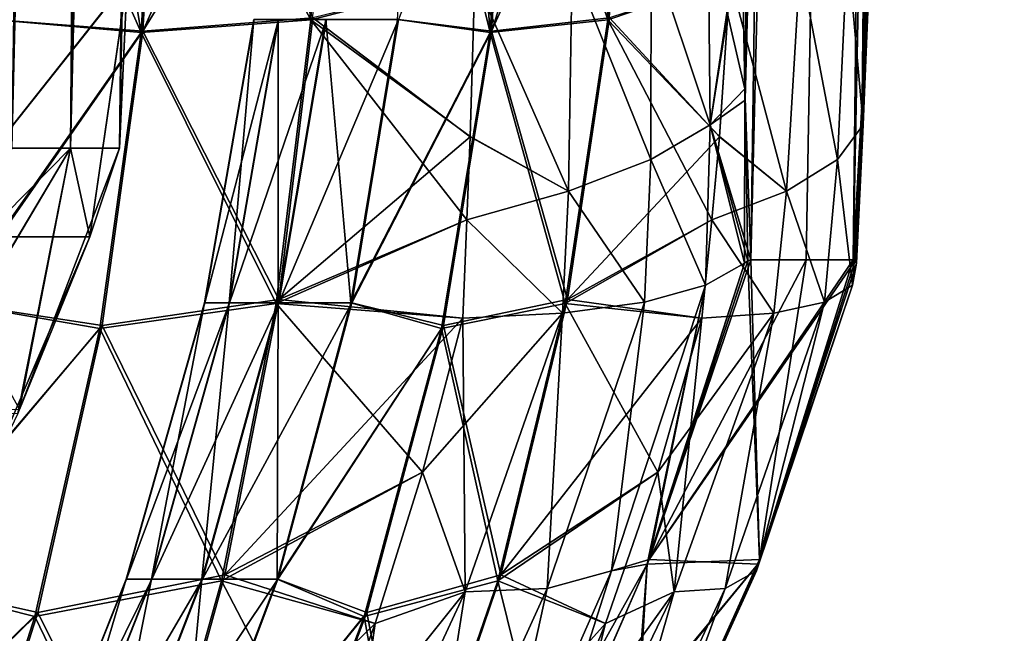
# Model space of a CAD drawing. Header units: millimetres. Extents: x -39.5 to 39.5, y -2 to 94.9.
# Tile 369 of 656: x 36.2 to 38.2, y 1.7 to 2.9. Entities that reach past the tile are written whole.
import ezdxf

# ---------------------------------------------------------------- set-up
doc = ezdxf.new("R2010")
doc.units = ezdxf.units.MM
doc.header["$LTSCALE"] = 65.185185
for name, color, linetype in [('193', 7, 'CONTINUOUS'), ('195', 7, 'CONTINUOUS'), ('231', 7, 'CONTINUOUS'), ('264', 7, 'CONTINUOUS'), ('265', 7, 'CONTINUOUS'), ('266', 7, 'CONTINUOUS'), ('367', 7, 'CONTINUOUS'), ('369', 7, 'CONTINUOUS'), ('370', 7, 'CONTINUOUS'), ('371', 7, 'CONTINUOUS'), ('373', 7, 'CONTINUOUS'), ('375', 7, 'CONTINUOUS'), ('376', 7, 'CONTINUOUS'), ('377', 7, 'CONTINUOUS'), ('398', 7, 'CONTINUOUS'), ('400', 7, 'CONTINUOUS'), ('447', 7, 'CONTINUOUS'), ('449', 7, 'CONTINUOUS')]:
    doc.layers.add(name, color=color, linetype=linetype)

msp = doc.modelspace()

# ---------------------------------------------------------------- linework, layer by layer
at = {"layer": '193', "linetype": 'Continuous'}
for points in [[(37.6438, 2.7844, -5.875), (37.6382, 3.1162, -5.9479), (38.0369, 18, -5.0076), (37.6438, 2.7844, -5.875)], [(37.6444, 2.7623, -5.8687), (37.6438, 2.7844, -5.875), (38.0369, 18, -5.0076), (37.6444, 2.7623, -5.8687)], [(37.6563, 2.4394, -5.7546), (37.6444, 2.7623, -5.8687), (38.0369, 18, -5.0076), (37.6563, 2.4394, -5.7546)], [(37.7676, 2.4394, -4.9723), (37.6563, 2.4394, -5.7546), (38.0369, 18, -5.0076), (37.7676, 2.4394, -4.9723)], [(37.8626, 2.4394, -4.1877), (37.7676, 2.4394, -4.9723), (38.0369, 18, -5.0076), (37.8626, 2.4394, -4.1877)], [(37.8806, 2.7614, -4.0746), (37.8626, 2.4394, -4.1877), (38.1672, 18, -3.8915), (37.8806, 2.7614, -4.0746)], [(38.1672, 18, -3.8915), (37.8626, 2.4394, -4.1877), (38.0369, 18, -5.0076), (38.1672, 18, -3.8915)], [(37.8817, 2.7843, -4.0682), (37.8806, 2.7614, -4.0746), (38.1672, 18, -3.8915), (37.8817, 2.7843, -4.0682)], [(37.8951, 3.1153, -3.9965), (37.8817, 2.7843, -4.0682), (38.1672, 18, -3.8915), (37.8951, 3.1153, -3.9965)]]:
    msp.add_3dface(points, dxfattribs=at)
at = {"layer": '195', "linetype": 'Continuous'}
for points in [[(37.6382, 3.1153, 5.9476), (37.6438, 2.7843, 5.8749), (37.8739, 18, 6.1195), (37.6382, 3.1153, 5.9476)], [(37.6438, 2.7843, 5.8749), (37.6444, 2.7614, 5.8685), (37.8739, 18, 6.1195), (37.6438, 2.7843, 5.8749)], [(37.6444, 2.7614, 5.8685), (37.6563, 2.4394, 5.7546), (37.8739, 18, 6.1195), (37.6444, 2.7614, 5.8685)], [(37.6563, 2.4394, 5.7546), (37.7676, 2.4394, 4.972), (38.0369, 18, 5.0076), (37.6563, 2.4394, 5.7546)], [(37.8739, 18, 6.1195), (37.6563, 2.4394, 5.7546), (38.0369, 18, 5.0076), (37.8739, 18, 6.1195)], [(37.7676, 2.4394, 4.972), (37.8626, 2.4394, 4.1877), (38.0369, 18, 5.0076), (37.7676, 2.4394, 4.972)], [(37.8626, 2.4394, 4.1877), (37.8806, 2.7623, 4.0744), (38.0369, 18, 5.0076), (37.8626, 2.4394, 4.1877)], [(37.8806, 2.7623, 4.0744), (37.8817, 2.7844, 4.0681), (38.0369, 18, 5.0076), (37.8806, 2.7623, 4.0744)], [(37.8817, 2.7844, 4.0681), (37.8952, 3.1162, 3.9963), (38.0369, 18, 5.0076), (37.8817, 2.7844, 4.0681)]]:
    msp.add_3dface(points, dxfattribs=at)
at = {"layer": '231', "linetype": 'Continuous'}
for points in [[(37.4473, 1.8262, 5.7907), (37.6737, 1.8356, 4.0988), (37.65, 2.4377, 5.7925), (37.4473, 1.8262, 5.7907)], [(37.6431, 2.4328, 5.8288), (37.4473, 1.8262, 5.7907), (37.65, 2.4377, 5.7925), (37.6431, 2.4328, 5.8288)], [(37.6563, 2.4394, -5.7546), (37.7676, 2.4394, -4.9723), (37.4509, 1.8356, -5.7915), (37.6563, 2.4394, -5.7546)], [(37.65, 2.4377, -5.7925), (37.6563, 2.4394, -5.7546), (37.4509, 1.8356, -5.7915), (37.65, 2.4377, -5.7925)], [(37.7676, 2.4394, -4.9723), (37.8626, 2.4394, -4.1877), (37.4509, 1.8356, -5.7915), (37.7676, 2.4394, -4.9723)], [(37.8626, 2.4394, -4.1877), (37.8664, 2.4377, -4.1494), (37.4509, 1.8356, -5.7915), (37.8626, 2.4394, -4.1877)], [(37.4509, 1.8356, -5.7915), (37.8664, 2.4377, -4.1494), (37.6701, 1.8262, -4.0987), (37.4509, 1.8356, -5.7915)], [(37.6431, 2.4328, -5.8288), (37.65, 2.4377, -5.7925), (37.4509, 1.8356, -5.7915), (37.6431, 2.4328, -5.8288)], [(37.6737, 1.8356, 4.0988), (37.6563, 2.4394, 5.7546), (37.65, 2.4377, 5.7925), (37.6737, 1.8356, 4.0988)], [(37.7676, 2.4394, 4.972), (37.6563, 2.4394, 5.7546), (37.6737, 1.8356, 4.0988), (37.7676, 2.4394, 4.972)], [(37.8664, 2.4377, -4.1494), (37.869, 2.4328, -4.1125), (37.6701, 1.8262, -4.0987), (37.8664, 2.4377, -4.1494)], [(37.8626, 2.4394, 4.1877), (37.7676, 2.4394, 4.972), (37.6737, 1.8356, 4.0988), (37.8626, 2.4394, 4.1877)], [(37.8626, 2.4394, 4.1877), (37.6737, 1.8356, 4.0988), (37.8664, 2.4377, 4.1494), (37.8626, 2.4394, 4.1877)], [(37.6737, 1.8356, 4.0988), (37.869, 2.4328, 4.1125), (37.8664, 2.4377, 4.1494), (37.6737, 1.8356, 4.0988)], [(37.4509, 1.8356, -5.7915), (37.6701, 1.8262, -4.0987), (37.1989, 1.2582, -5.7253), (37.4509, 1.8356, -5.7915)], [(37.6737, 1.8356, 4.0988), (37.4473, 1.8262, 5.7907), (37.4132, 1.2582, 4.0976), (37.6737, 1.8356, 4.0988)], [(37.1989, 1.2582, -5.7253), (37.6701, 1.8262, -4.0987), (37.1886, 1.2377, -5.7223), (37.1989, 1.2582, -5.7253)], [(37.1886, 1.2377, -5.7223), (37.6701, 1.8262, -4.0987), (37.4025, 1.2377, -4.0978), (37.1886, 1.2377, -5.7223)], [(37.4025, 1.2377, 4.0978), (37.4473, 1.8262, 5.7907), (37.1886, 1.2377, 5.7223), (37.4025, 1.2377, 4.0978)], [(37.1886, 1.2377, 5.7223), (37.4473, 1.8262, 5.7907), (37.1989, 1.2582, 5.7253), (37.1886, 1.2377, 5.7223)], [(37.4025, 1.2377, -4.0978), (37.6701, 1.8262, -4.0987), (37.4132, 1.2583, -4.0976), (37.4025, 1.2377, -4.0978)], [(37.4132, 1.2582, 4.0976), (37.4473, 1.8262, 5.7907), (37.4025, 1.2377, 4.0978), (37.4132, 1.2582, 4.0976)]]:
    msp.add_3dface(points, dxfattribs=at)
at = {"layer": '264', "linetype": 'Continuous'}
for points in [[(36.1263, 2.924, -7.9136), (36.1595, 3.5023, -7.936), (36.4264, 2.8977, -7.5163), (36.1263, 2.924, -7.9136)], [(36.1595, 3.5023, -7.936), (36.3258, 3.5023, -7.7091), (36.4264, 2.8977, -7.5163), (36.1595, 3.5023, -7.936)], [(36.3258, 3.5023, -7.7091), (36.46, 3.5023, -7.5438), (36.4264, 2.8977, -7.5163), (36.3258, 3.5023, -7.7091)], [(36.4264, 2.8977, -7.5163), (36.46, 3.5023, -7.5438), (36.7687, 2.923, -7.1546), (36.4264, 2.8977, -7.5163)], [(36.46, 3.5023, -7.5438), (36.6973, 3.5023, -7.2826), (36.7687, 2.923, -7.1546), (36.46, 3.5023, -7.5438)], [(36.6973, 3.5023, -7.2826), (36.797, 3.5023, -7.1831), (36.7687, 2.923, -7.1546), (36.6973, 3.5023, -7.2826)], [(36.797, 3.5023, -7.1831), (37.0998, 3.0074, -6.8728), (36.7687, 2.923, -7.1546), (36.797, 3.5023, -7.1831)], [(37.0998, 3.0074, -6.8728), (37.09, 2.688, -6.8249), (36.7687, 2.923, -7.1546), (37.0998, 3.0074, -6.8728)], [(36.0443, 2.353, -7.8569), (36.1263, 2.924, -7.9136), (36.4264, 2.8977, -7.5163), (36.0443, 2.353, -7.8569)], [(36.4264, 2.8977, -7.5163), (36.7687, 2.923, -7.1546), (36.6991, 2.3511, -7.0829), (36.4264, 2.8977, -7.5163)], [(36.7687, 2.923, -7.1546), (37.0837, 2.5203, -6.7911), (36.6991, 2.3511, -7.0829), (36.7687, 2.923, -7.1546)], [(37.09, 2.688, -6.8249), (37.0837, 2.5203, -6.7911), (36.7687, 2.923, -7.1546), (37.09, 2.688, -6.8249)], [(36.3436, 2.3013, -7.4462), (36.0443, 2.353, -7.8569), (36.4264, 2.8977, -7.5163), (36.3436, 2.3013, -7.4462)], [(36.3436, 2.3013, -7.4462), (36.4264, 2.8977, -7.5163), (36.6991, 2.3511, -7.0829), (36.3436, 2.3013, -7.4462)], [(37.0837, 2.5203, -6.7911), (37.0756, 2.3218, -6.7427), (36.6991, 2.3511, -7.0829), (37.0837, 2.5203, -6.7911)], [(35.9141, 1.7953, -7.7671), (36.0443, 2.353, -7.8569), (36.3436, 2.3013, -7.4462), (35.9141, 1.7953, -7.7671)], [(36.3436, 2.3013, -7.4462), (36.6991, 2.3511, -7.0829), (36.5886, 1.7926, -6.969), (36.3436, 2.3013, -7.4462)], [(36.5886, 1.7926, -6.969), (36.6991, 2.3511, -7.0829), (36.9941, 2.0116, -6.7028), (36.5886, 1.7926, -6.969)], [(36.6991, 2.3511, -7.0829), (37.0756, 2.3218, -6.7427), (36.9941, 2.0116, -6.7028), (36.6991, 2.3511, -7.0829)], [(36.2122, 1.7202, -7.3349), (35.9141, 1.7953, -7.7671), (36.3436, 2.3013, -7.4462), (36.2122, 1.7202, -7.3349)], [(36.2122, 1.7202, -7.3349), (36.3436, 2.3013, -7.4462), (36.5886, 1.7926, -6.969), (36.2122, 1.7202, -7.3349)], [(36.8987, 1.7063, -6.6516), (36.5886, 1.7926, -6.969), (36.9941, 2.0116, -6.7028), (36.8987, 1.7063, -6.6516)], [(35.7373, 1.257, -7.6449), (35.9141, 1.7953, -7.7671), (36.2122, 1.7202, -7.3349), (35.7373, 1.257, -7.6449)], [(36.2122, 1.7202, -7.3349), (36.5886, 1.7926, -6.969), (36.4384, 1.2535, -6.8142), (36.2122, 1.7202, -7.3349)], [(36.4384, 1.2535, -6.8142), (36.5886, 1.7926, -6.969), (36.7894, 1.4069, -6.5897), (36.4384, 1.2535, -6.8142)], [(36.7894, 1.4069, -6.5897), (36.5886, 1.7926, -6.969), (36.8987, 1.7063, -6.6516), (36.7894, 1.4069, -6.5897)], [(36.0335, 1.1611, -7.1836), (35.7373, 1.257, -7.6449), (36.2122, 1.7202, -7.3349), (36.0335, 1.1611, -7.1836)], [(36.0335, 1.1611, -7.1836), (36.2122, 1.7202, -7.3349), (36.4384, 1.2535, -6.8142), (36.0335, 1.1611, -7.1836)]]:
    msp.add_3dface(points, dxfattribs=at)
at = {"layer": '265', "linetype": 'Continuous'}
for points in [[(36.9435, 2.924, 1.7062), (36.9814, 3.5023, 1.6931), (37.1306, 2.8977, 2.1677), (36.9435, 2.924, 1.7062)], [(37.1724, 3.5023, -2.1547), (36.9453, 2.924, -1.7114), (37.1332, 2.9007, -2.1725), (37.1724, 3.5023, -2.1547)], [(36.9814, 3.5023, 1.6931), (37.0833, 3.5023, 1.9554), (37.1306, 2.8977, 2.1677), (36.9814, 3.5023, 1.6931)], [(37.0833, 3.5023, 1.9554), (37.1701, 3.5023, 2.1498), (37.1306, 2.8977, 2.1677), (37.0833, 3.5023, 1.9554)], [(37.1306, 2.8977, 2.1677), (37.1701, 3.5023, 2.1498), (37.3676, 2.923, 2.6056), (37.1306, 2.8977, 2.1677)], [(37.4051, 3.5023, -2.5901), (37.3314, 3.5023, -2.4628), (37.1332, 2.9007, -2.1725), (37.4051, 3.5023, -2.5901)], [(37.3708, 2.9273, -2.61), (37.4051, 3.5023, -2.5901), (37.1332, 2.9007, -2.1725), (37.3708, 2.9273, -2.61)], [(37.3314, 3.5023, -2.4628), (37.1724, 3.5023, -2.1547), (37.1332, 2.9007, -2.1725), (37.3314, 3.5023, -2.4628)], [(37.1701, 3.5023, 2.1498), (37.3317, 3.5023, 2.4635), (37.3676, 2.923, 2.6056), (37.1701, 3.5023, 2.1498)], [(37.3317, 3.5023, 2.4635), (37.4023, 3.5023, 2.5854), (37.3676, 2.923, 2.6056), (37.3317, 3.5023, 2.4635)], [(37.4023, 3.5023, 2.5854), (37.6144, 3.0074, 2.9635), (37.3676, 2.923, 2.6056), (37.4023, 3.5023, 2.5854)], [(37.6144, 3.0074, 2.9635), (37.5926, 2.688, 3.0073), (37.3676, 2.923, 2.6056), (37.6144, 3.0074, 2.9635)], [(37.6144, 3.0074, -2.9635), (37.3708, 2.9273, -2.61), (37.5926, 2.6873, -3.0074), (37.6144, 3.0074, -2.9635)], [(36.555, 2.353, -0.2565), (36.6545, 2.924, -0.2516), (36.5547, 2.353, 0.251), (36.555, 2.353, -0.2565)], [(36.5547, 2.353, 0.251), (36.6545, 2.924, -0.2516), (36.6542, 2.924, 0.2461), (36.5547, 2.353, 0.251)], [(36.5547, 2.353, 0.251), (36.6542, 2.924, 0.2461), (36.6041, 2.353, 0.7561), (36.5547, 2.353, 0.251)], [(36.6049, 2.353, -0.7616), (36.7035, 2.924, -0.7469), (36.555, 2.353, -0.2565), (36.6049, 2.353, -0.7616)], [(36.555, 2.353, -0.2565), (36.7035, 2.924, -0.7469), (36.6545, 2.924, -0.2516), (36.555, 2.353, -0.2565)], [(36.6041, 2.353, 0.7561), (36.6542, 2.924, 0.2461), (36.7027, 2.924, 0.7415), (36.6041, 2.353, 0.7561)], [(36.6041, 2.353, 0.7561), (36.7027, 2.924, 0.7415), (36.7027, 2.353, 1.2539), (36.6041, 2.353, 0.7561)], [(36.7041, 2.353, -1.2593), (36.8007, 2.924, -1.2351), (36.6049, 2.353, -0.7616), (36.7041, 2.353, -1.2593)], [(36.6049, 2.353, -0.7616), (36.8007, 2.924, -1.2351), (36.7035, 2.924, -0.7469), (36.6049, 2.353, -0.7616)], [(36.7027, 2.353, 1.2539), (36.7027, 2.924, 0.7415), (36.7994, 2.924, 1.2298), (36.7027, 2.353, 1.2539)], [(36.7027, 2.353, 1.2539), (36.7994, 2.924, 1.2298), (36.8496, 2.353, 1.7397), (36.7027, 2.353, 1.2539)], [(36.8515, 2.353, -1.745), (36.9453, 2.924, -1.7114), (36.7041, 2.353, -1.2593), (36.8515, 2.353, -1.745)], [(36.7041, 2.353, -1.2593), (36.9453, 2.924, -1.7114), (36.8007, 2.924, -1.2351), (36.7041, 2.353, -1.2593)], [(36.8496, 2.353, 1.7397), (36.7994, 2.924, 1.2298), (36.9435, 2.924, 1.7062), (36.8496, 2.353, 1.7397)], [(36.8496, 2.353, 1.7397), (36.9435, 2.924, 1.7062), (37.1306, 2.8977, 2.1677), (36.8496, 2.353, 1.7397)], [(36.9453, 2.924, -1.7114), (36.8515, 2.353, -1.745), (37.1332, 2.9007, -2.1725), (36.9453, 2.924, -1.7114)], [(37.1306, 2.8977, 2.1677), (37.3676, 2.923, 2.6056), (37.2817, 2.3511, 2.6569), (37.1306, 2.8977, 2.1677)], [(37.2862, 2.3594, -2.6607), (37.3708, 2.9273, -2.61), (37.1332, 2.9007, -2.1725), (37.2862, 2.3594, -2.6607)], [(37.3676, 2.923, 2.6056), (37.5777, 2.5203, 3.0383), (37.2817, 2.3511, 2.6569), (37.3676, 2.923, 2.6056)], [(37.3708, 2.9273, -2.61), (37.2862, 2.3594, -2.6607), (37.5926, 2.6873, -3.0074), (37.3708, 2.9273, -2.61)], [(37.5926, 2.688, 3.0073), (37.5777, 2.5203, 3.0383), (37.3676, 2.923, 2.6056), (37.5926, 2.688, 3.0073)], [(37.1332, 2.9007, -2.1725), (36.8515, 2.353, -1.745), (37.0361, 2.3072, -2.2184), (37.1332, 2.9007, -2.1725)], [(37.2862, 2.3594, -2.6607), (37.1332, 2.9007, -2.1725), (37.0361, 2.3072, -2.2184), (37.2862, 2.3594, -2.6607)], [(37.0325, 2.3013, 2.214), (36.8496, 2.353, 1.7397), (37.1306, 2.8977, 2.1677), (37.0325, 2.3013, 2.214)], [(37.0325, 2.3013, 2.214), (37.1306, 2.8977, 2.1677), (37.2817, 2.3511, 2.6569), (37.0325, 2.3013, 2.214)], [(37.5926, 2.6873, -3.0074), (37.2862, 2.3594, -2.6607), (37.5777, 2.5202, -3.0383), (37.5926, 2.6873, -3.0074)], [(37.5777, 2.5203, 3.0383), (37.5575, 2.3218, 3.0829), (37.2817, 2.3511, 2.6569), (37.5777, 2.5203, 3.0383)], [(37.2862, 2.3594, -2.6607), (37.5575, 2.3218, -3.0829), (37.5777, 2.5202, -3.0383), (37.2862, 2.3594, -2.6607)], [(36.397, 1.7953, -0.2644), (36.555, 2.353, -0.2565), (36.3967, 1.7953, 0.2586), (36.397, 1.7953, -0.2644)], [(36.3967, 1.7953, 0.2586), (36.555, 2.353, -0.2565), (36.5547, 2.353, 0.251), (36.3967, 1.7953, 0.2586)], [(36.3967, 1.7953, 0.2586), (36.5547, 2.353, 0.251), (36.4476, 1.7953, 0.7792), (36.3967, 1.7953, 0.2586)], [(36.4485, 1.7953, -0.7849), (36.6049, 2.353, -0.7616), (36.397, 1.7953, -0.2644), (36.4485, 1.7953, -0.7849)], [(36.397, 1.7953, -0.2644), (36.6049, 2.353, -0.7616), (36.555, 2.353, -0.2565), (36.397, 1.7953, -0.2644)], [(36.4476, 1.7953, 0.7792), (36.5547, 2.353, 0.251), (36.6041, 2.353, 0.7561), (36.4476, 1.7953, 0.7792)], [(36.4476, 1.7953, 0.7792), (36.6041, 2.353, 0.7561), (36.5493, 1.7953, 1.2922), (36.4476, 1.7953, 0.7792)], [(36.5507, 1.7953, -1.2978), (36.7041, 2.353, -1.2593), (36.4485, 1.7953, -0.7849), (36.5507, 1.7953, -1.2978)], [(36.4485, 1.7953, -0.7849), (36.7041, 2.353, -1.2593), (36.6049, 2.353, -0.7616), (36.4485, 1.7953, -0.7849)], [(36.5493, 1.7953, 1.2922), (36.6041, 2.353, 0.7561), (36.7027, 2.353, 1.2539), (36.5493, 1.7953, 1.2922)], [(36.5493, 1.7953, 1.2922), (36.7027, 2.353, 1.2539), (36.7007, 1.7953, 1.7929), (36.5493, 1.7953, 1.2922)], [(36.7026, 1.7953, -1.7983), (36.8515, 2.353, -1.745), (36.5507, 1.7953, -1.2978), (36.7026, 1.7953, -1.7983)], [(36.5507, 1.7953, -1.2978), (36.8515, 2.353, -1.745), (36.7041, 2.353, -1.2593), (36.5507, 1.7953, -1.2978)], [(36.7007, 1.7953, 1.7929), (36.7027, 2.353, 1.2539), (36.8496, 2.353, 1.7397), (36.7007, 1.7953, 1.7929)], [(36.7007, 1.7953, 1.7929), (36.8496, 2.353, 1.7397), (37.0325, 2.3013, 2.214), (36.7007, 1.7953, 1.7929)], [(36.8515, 2.353, -1.745), (36.7026, 1.7953, -1.7983), (37.0361, 2.3072, -2.2184), (36.8515, 2.353, -1.745)], [(37.0325, 2.3013, 2.214), (37.2817, 2.3511, 2.6569), (37.1456, 1.7926, 2.7383), (37.0325, 2.3013, 2.214)], [(37.152, 1.8046, -2.7411), (37.2862, 2.3594, -2.6607), (37.0361, 2.3072, -2.2184), (37.152, 1.8046, -2.7411)], [(37.1456, 1.7926, 2.7383), (37.2817, 2.3511, 2.6569), (37.4684, 2.0116, 3.1003), (37.1456, 1.7926, 2.7383)], [(37.152, 1.8046, -2.7411), (37.5575, 2.3218, -3.0829), (37.2862, 2.3594, -2.6607), (37.152, 1.8046, -2.7411)], [(37.2817, 2.3511, 2.6569), (37.5575, 2.3218, 3.0829), (37.4684, 2.0116, 3.1003), (37.2817, 2.3511, 2.6569)], [(37.0361, 2.3072, -2.2184), (36.7026, 1.7953, -1.7983), (36.8819, 1.7287, -2.2914), (37.0361, 2.3072, -2.2184)], [(37.152, 1.8046, -2.7411), (37.0361, 2.3072, -2.2184), (36.8819, 1.7287, -2.2914), (37.152, 1.8046, -2.7411)], [(37.4684, 2.0116, -3.1003), (37.5575, 2.3218, -3.0829), (37.152, 1.8046, -2.7411), (37.4684, 2.0116, -3.1003)], [(36.8767, 1.7202, 2.2874), (36.7007, 1.7953, 1.7929), (37.0325, 2.3013, 2.214), (36.8767, 1.7202, 2.2874)], [(36.8767, 1.7202, 2.2874), (37.0325, 2.3013, 2.214), (37.1456, 1.7926, 2.7383), (36.8767, 1.7202, 2.2874)], [(37.363, 1.7063, 3.1251), (37.1456, 1.7926, 2.7383), (37.4684, 2.0116, 3.1003), (37.363, 1.7063, 3.1251)], [(37.363, 1.7063, -3.1251), (37.4684, 2.0116, -3.1003), (37.152, 1.8046, -2.7411), (37.363, 1.7063, -3.1251)], [(36.1823, 1.257, -0.275), (36.397, 1.7953, -0.2644), (36.182, 1.257, 0.2691), (36.1823, 1.257, -0.275)], [(36.182, 1.257, 0.2691), (36.397, 1.7953, -0.2644), (36.3967, 1.7953, 0.2586), (36.182, 1.257, 0.2691)], [(36.182, 1.257, 0.2691), (36.3967, 1.7953, 0.2586), (36.235, 1.257, 0.8106), (36.182, 1.257, 0.2691)], [(36.2359, 1.257, -0.8165), (36.4485, 1.7953, -0.7849), (36.1823, 1.257, -0.275), (36.2359, 1.257, -0.8165)], [(36.1823, 1.257, -0.275), (36.4485, 1.7953, -0.7849), (36.397, 1.7953, -0.2644), (36.1823, 1.257, -0.275)], [(36.235, 1.257, 0.8106), (36.3967, 1.7953, 0.2586), (36.4476, 1.7953, 0.7792), (36.235, 1.257, 0.8106)], [(36.235, 1.257, 0.8106), (36.4476, 1.7953, 0.7792), (36.3407, 1.257, 1.3443), (36.235, 1.257, 0.8106)], [(36.3422, 1.257, -1.3501), (36.5507, 1.7953, -1.2978), (36.2359, 1.257, -0.8165), (36.3422, 1.257, -1.3501)], [(36.2359, 1.257, -0.8165), (36.5507, 1.7953, -1.2978), (36.4485, 1.7953, -0.7849), (36.2359, 1.257, -0.8165)], [(36.3407, 1.257, 1.3443), (36.4476, 1.7953, 0.7792), (36.5493, 1.7953, 1.2922), (36.3407, 1.257, 1.3443)], [(36.3407, 1.257, 1.3443), (36.5493, 1.7953, 1.2922), (36.4982, 1.257, 1.8651), (36.3407, 1.257, 1.3443)], [(36.5002, 1.257, -1.8707), (36.7026, 1.7953, -1.7983), (36.3422, 1.257, -1.3501), (36.5002, 1.257, -1.8707)], [(36.3422, 1.257, -1.3501), (36.7026, 1.7953, -1.7983), (36.5507, 1.7953, -1.2978), (36.3422, 1.257, -1.3501)], [(36.4982, 1.257, 1.8651), (36.5493, 1.7953, 1.2922), (36.7007, 1.7953, 1.7929), (36.4982, 1.257, 1.8651)], [(36.4982, 1.257, 1.8651), (36.7007, 1.7953, 1.7929), (36.8767, 1.7202, 2.2874), (36.4982, 1.257, 1.8651)], [(36.7026, 1.7953, -1.7983), (36.5002, 1.257, -1.8707), (36.8819, 1.7287, -2.2914), (36.7026, 1.7953, -1.7983)], [(36.8767, 1.7202, 2.2874), (37.1456, 1.7926, 2.7383), (36.9605, 1.2535, 2.8489), (36.8767, 1.7202, 2.2874)], [(36.9696, 1.2689, -2.8504), (37.152, 1.8046, -2.7411), (36.8819, 1.7287, -2.2914), (36.9696, 1.2689, -2.8504)], [(36.9605, 1.2535, 2.8489), (37.1456, 1.7926, 2.7383), (37.2414, 1.4069, 3.1567), (36.9605, 1.2535, 2.8489)], [(36.9696, 1.2689, -2.8504), (37.363, 1.7063, -3.1251), (37.152, 1.8046, -2.7411), (36.9696, 1.2689, -2.8504)], [(37.2414, 1.4069, 3.1567), (37.1456, 1.7926, 2.7383), (37.363, 1.7063, 3.1251), (37.2414, 1.4069, 3.1567)], [(36.8819, 1.7287, -2.2914), (36.5002, 1.257, -1.8707), (36.6722, 1.1719, -2.3905), (36.8819, 1.7287, -2.2914)], [(36.9696, 1.2689, -2.8504), (36.8819, 1.7287, -2.2914), (36.6722, 1.1719, -2.3905), (36.9696, 1.2689, -2.8504)], [(36.665, 1.1611, 2.3873), (36.4982, 1.257, 1.8651), (36.8767, 1.7202, 2.2874), (36.665, 1.1611, 2.3873)], [(36.665, 1.1611, 2.3873), (36.8767, 1.7202, 2.2874), (36.9605, 1.2535, 2.8489), (36.665, 1.1611, 2.3873)], [(37.2414, 1.4069, -3.1566), (37.363, 1.7063, -3.1251), (36.9696, 1.2689, -2.8504), (37.2414, 1.4069, -3.1566)]]:
    msp.add_3dface(points, dxfattribs=at)
at = {"layer": '266', "linetype": 'Continuous'}
for points in [[(36.4635, 3.5023, 7.5396), (36.1294, 2.924, 7.9091), (36.4302, 2.9007, 7.5123), (36.4635, 3.5023, 7.5396)], [(36.8009, 3.5023, 7.1794), (36.6968, 3.5023, 7.2832), (36.4302, 2.9007, 7.5123), (36.8009, 3.5023, 7.1794)], [(36.773, 2.9273, 7.1512), (36.8009, 3.5023, 7.1794), (36.4302, 2.9007, 7.5123), (36.773, 2.9273, 7.1512)], [(36.6968, 3.5023, 7.2832), (36.4635, 3.5023, 7.5396), (36.4302, 2.9007, 7.5123), (36.6968, 3.5023, 7.2832)], [(37.0998, 3.0074, 6.8728), (36.773, 2.9273, 7.1512), (37.09, 2.6873, 6.8247), (37.0998, 3.0074, 6.8728)], [(36.1294, 2.924, 7.9091), (36.0474, 2.353, 7.8523), (36.4302, 2.9007, 7.5123), (36.1294, 2.924, 7.9091)], [(36.7044, 2.3594, 7.0803), (36.773, 2.9273, 7.1512), (36.4302, 2.9007, 7.5123), (36.7044, 2.3594, 7.0803)], [(36.773, 2.9273, 7.1512), (36.7044, 2.3594, 7.0803), (37.09, 2.6873, 6.8247), (36.773, 2.9273, 7.1512)], [(36.4302, 2.9007, 7.5123), (36.0474, 2.353, 7.8523), (36.3483, 2.3072, 7.4428), (36.4302, 2.9007, 7.5123)], [(36.7044, 2.3594, 7.0803), (36.4302, 2.9007, 7.5123), (36.3483, 2.3072, 7.4428), (36.7044, 2.3594, 7.0803)], [(37.09, 2.6873, 6.8247), (36.7044, 2.3594, 7.0803), (37.0837, 2.5202, 6.791), (37.09, 2.6873, 6.8247)], [(36.7044, 2.3594, 7.0803), (37.0756, 2.3218, 6.7427), (37.0837, 2.5202, 6.791), (36.7044, 2.3594, 7.0803)], [(36.0474, 2.353, 7.8523), (35.9174, 1.7953, 7.7623), (36.3483, 2.3072, 7.4428), (36.0474, 2.353, 7.8523)], [(36.5956, 1.8046, 6.9679), (36.7044, 2.3594, 7.0803), (36.3483, 2.3072, 7.4428), (36.5956, 1.8046, 6.9679)], [(36.5956, 1.8046, 6.9679), (37.0756, 2.3218, 6.7427), (36.7044, 2.3594, 7.0803), (36.5956, 1.8046, 6.9679)], [(36.3483, 2.3072, 7.4428), (35.9174, 1.7953, 7.7623), (36.2182, 1.7287, 7.3324), (36.3483, 2.3072, 7.4428)], [(36.5956, 1.8046, 6.9679), (36.3483, 2.3072, 7.4428), (36.2182, 1.7287, 7.3324), (36.5956, 1.8046, 6.9679)], [(36.9941, 2.0116, 6.7028), (37.0756, 2.3218, 6.7427), (36.5956, 1.8046, 6.9679), (36.9941, 2.0116, 6.7028)], [(36.8988, 1.7063, 6.6516), (36.9941, 2.0116, 6.7028), (36.5956, 1.8046, 6.9679), (36.8988, 1.7063, 6.6516)], [(35.9174, 1.7953, 7.7623), (35.7407, 1.257, 7.64), (36.2182, 1.7287, 7.3324), (35.9174, 1.7953, 7.7623)], [(36.4477, 1.2689, 6.8151), (36.5956, 1.8046, 6.9679), (36.2182, 1.7287, 7.3324), (36.4477, 1.2689, 6.8151)], [(36.4477, 1.2689, 6.8151), (36.8988, 1.7063, 6.6516), (36.5956, 1.8046, 6.9679), (36.4477, 1.2689, 6.8151)], [(36.2182, 1.7287, 7.3324), (35.7407, 1.257, 7.64), (36.0414, 1.1719, 7.1824), (36.2182, 1.7287, 7.3324)], [(36.4477, 1.2689, 6.8151), (36.2182, 1.7287, 7.3324), (36.0414, 1.1719, 7.1824), (36.4477, 1.2689, 6.8151)], [(36.7895, 1.4069, 6.5897), (36.8988, 1.7063, 6.6516), (36.4477, 1.2689, 6.8151), (36.7895, 1.4069, 6.5897)]]:
    msp.add_3dface(points, dxfattribs=at)
at = {"layer": '367', "linetype": 'Continuous'}
for points in [[(37.8513, 3.0685, -3.4521), (37.8829, 2.7117, -3.7947), (37.8987, 3.1038, -3.7205), (37.8513, 3.0685, -3.4521)], [(37.8817, 2.7843, -4.0682), (37.8951, 3.1153, -3.9965), (37.8987, 3.1038, -3.7205), (37.8817, 2.7843, -4.0682)], [(37.8829, 2.7117, -3.7947), (37.8817, 2.7843, -4.0682), (37.8987, 3.1038, -3.7205), (37.8829, 2.7117, -3.7947)], [(37.7553, 3.0366, -3.1966), (37.8311, 2.6418, -3.5255), (37.8513, 3.0685, -3.4521), (37.7553, 3.0366, -3.1966)], [(37.8311, 2.6418, -3.5255), (37.8829, 2.7117, -3.7947), (37.8513, 3.0685, -3.4521), (37.8311, 2.6418, -3.5255)], [(37.6144, 3.0074, -2.9635), (37.728, 2.578, -3.2699), (37.7553, 3.0366, -3.1966), (37.6144, 3.0074, -2.9635)], [(37.728, 2.578, -3.2699), (37.8311, 2.6418, -3.5255), (37.7553, 3.0366, -3.1966), (37.728, 2.578, -3.2699)], [(37.6144, 3.0074, -2.9635), (37.5926, 2.6873, -3.0074), (37.728, 2.578, -3.2699), (37.6144, 3.0074, -2.9635)], [(37.8806, 2.7614, -4.0746), (37.8817, 2.7843, -4.0682), (37.8829, 2.7117, -3.7947), (37.8806, 2.7614, -4.0746)], [(37.8626, 2.4394, -4.1877), (37.8806, 2.7614, -4.0746), (37.8829, 2.7117, -3.7947), (37.8626, 2.4394, -4.1877)], [(37.8829, 2.7117, -3.7947), (37.8311, 2.6418, -3.5255), (37.8608, 2.388, -3.8415), (37.8829, 2.7117, -3.7947)], [(37.869, 2.4328, -4.1125), (37.8829, 2.7117, -3.7947), (37.8608, 2.388, -3.8415), (37.869, 2.4328, -4.1125)], [(37.8664, 2.4377, -4.1494), (37.8626, 2.4394, -4.1877), (37.8829, 2.7117, -3.7947), (37.8664, 2.4377, -4.1494)], [(37.869, 2.4328, -4.1125), (37.8664, 2.4377, -4.1494), (37.8829, 2.7117, -3.7947), (37.869, 2.4328, -4.1125)], [(37.5926, 2.6873, -3.0074), (37.5777, 2.5202, -3.0383), (37.728, 2.578, -3.2699), (37.5926, 2.6873, -3.0074)], [(37.8311, 2.6418, -3.5255), (37.728, 2.578, -3.2699), (37.8048, 2.3541, -3.5734), (37.8311, 2.6418, -3.5255)], [(37.8608, 2.388, -3.8415), (37.8311, 2.6418, -3.5255), (37.8048, 2.3541, -3.5734), (37.8608, 2.388, -3.8415)], [(37.728, 2.578, -3.2699), (37.5777, 2.5202, -3.0383), (37.7025, 2.3319, -3.3177), (37.728, 2.578, -3.2699)], [(37.8048, 2.3541, -3.5734), (37.728, 2.578, -3.2699), (37.7025, 2.3319, -3.3177), (37.8048, 2.3541, -3.5734)], [(37.5777, 2.5202, -3.0383), (37.5575, 2.3218, -3.0829), (37.7025, 2.3319, -3.3177), (37.5777, 2.5202, -3.0383)]]:
    msp.add_3dface(points, dxfattribs=at)
at = {"layer": '369', "linetype": 'Continuous'}
for points in [[(37.6381, 3.1404, -5.9515), (37.5742, 2.7117, -6.1395), (37.5703, 3.1038, -6.2152), (37.6381, 3.1404, -5.9515)], [(37.6381, 3.1404, -5.9515), (37.6382, 3.1162, -5.9479), (37.5742, 2.7117, -6.1395), (37.6381, 3.1404, -5.9515)], [(37.5703, 3.1038, -6.2152), (37.5742, 2.7117, -6.1395), (37.455, 3.0685, -6.4621), (37.5703, 3.1038, -6.2152)], [(37.6382, 3.1162, -5.9479), (37.6438, 2.7844, -5.875), (37.5742, 2.7117, -6.1395), (37.6382, 3.1162, -5.9479)], [(37.455, 3.0685, -6.4621), (37.4545, 2.6418, -6.3861), (37.2961, 3.0366, -6.6841), (37.455, 3.0685, -6.4621)], [(37.5742, 2.7117, -6.1395), (37.4545, 2.6418, -6.3861), (37.455, 3.0685, -6.4621), (37.5742, 2.7117, -6.1395)], [(37.2887, 2.578, -6.6063), (37.0998, 3.0074, -6.8728), (37.2961, 3.0366, -6.6841), (37.2887, 2.578, -6.6063)], [(37.4545, 2.6418, -6.3861), (37.2887, 2.578, -6.6063), (37.2961, 3.0366, -6.6841), (37.4545, 2.6418, -6.3861)], [(37.09, 2.688, -6.8249), (37.0998, 3.0074, -6.8728), (37.2887, 2.578, -6.6063), (37.09, 2.688, -6.8249)], [(37.6438, 2.7844, -5.875), (37.6431, 2.4328, -5.8288), (37.5742, 2.7117, -6.1395), (37.6438, 2.7844, -5.875)], [(37.6438, 2.7844, -5.875), (37.65, 2.4377, -5.7925), (37.6431, 2.4328, -5.8288), (37.6438, 2.7844, -5.875)], [(37.6438, 2.7844, -5.875), (37.6444, 2.7623, -5.8687), (37.6563, 2.4394, -5.7546), (37.6438, 2.7844, -5.875)], [(37.6438, 2.7844, -5.875), (37.6563, 2.4394, -5.7546), (37.65, 2.4377, -5.7925), (37.6438, 2.7844, -5.875)], [(37.4545, 2.6418, -6.3861), (37.5742, 2.7117, -6.1395), (37.565, 2.3882, -6.0885), (37.4545, 2.6418, -6.3861)], [(37.5742, 2.7117, -6.1395), (37.6431, 2.4328, -5.8288), (37.565, 2.3882, -6.0885), (37.5742, 2.7117, -6.1395)], [(37.0837, 2.5203, -6.7911), (37.09, 2.688, -6.8249), (37.2887, 2.578, -6.6063), (37.0837, 2.5203, -6.7911)], [(37.2887, 2.578, -6.6063), (37.4545, 2.6418, -6.3861), (37.4415, 2.3541, -6.333), (37.2887, 2.578, -6.6063)], [(37.4415, 2.3541, -6.333), (37.4545, 2.6418, -6.3861), (37.565, 2.3882, -6.0885), (37.4415, 2.3541, -6.333)], [(37.0837, 2.5203, -6.7911), (37.2887, 2.578, -6.6063), (37.2765, 2.3318, -6.5535), (37.0837, 2.5203, -6.7911)], [(37.2765, 2.3318, -6.5535), (37.2887, 2.578, -6.6063), (37.4415, 2.3541, -6.333), (37.2765, 2.3318, -6.5535)], [(37.0756, 2.3218, -6.7427), (37.0837, 2.5203, -6.7911), (37.2765, 2.3318, -6.5535), (37.0756, 2.3218, -6.7427)]]:
    msp.add_3dface(points, dxfattribs=at)
at = {"layer": '370', "linetype": 'Continuous'}
for points in [[(37.6431, 2.4328, -5.8288), (37.4509, 1.8356, -5.7915), (37.565, 2.3882, -6.0885), (37.6431, 2.4328, -5.8288)], [(37.565, 2.3882, -6.0885), (37.4509, 1.8356, -5.7915), (37.3753, 1.8123, -6.0508), (37.565, 2.3882, -6.0885)], [(37.4415, 2.3541, -6.333), (37.565, 2.3882, -6.0885), (37.3753, 1.8123, -6.0508), (37.4415, 2.3541, -6.333)], [(37.2765, 2.3318, -6.5535), (37.4415, 2.3541, -6.333), (37.2451, 1.7769, -6.2922), (37.2765, 2.3318, -6.5535)], [(37.2451, 1.7769, -6.2922), (37.4415, 2.3541, -6.333), (37.3753, 1.8123, -6.0508), (37.2451, 1.7769, -6.2922)], [(37.0756, 2.3218, -6.7427), (37.2765, 2.3318, -6.5535), (37.0799, 1.7703, -6.5111), (37.0756, 2.3218, -6.7427)], [(37.0799, 1.7703, -6.5111), (37.2765, 2.3318, -6.5535), (37.2451, 1.7769, -6.2922), (37.0799, 1.7703, -6.5111)], [(36.9941, 2.0116, -6.7028), (37.0756, 2.3218, -6.7427), (37.0799, 1.7703, -6.5111), (36.9941, 2.0116, -6.7028)], [(36.8987, 1.7063, -6.6516), (36.9941, 2.0116, -6.7028), (37.0799, 1.7703, -6.5111), (36.8987, 1.7063, -6.6516)], [(37.4509, 1.8356, -5.7915), (37.1989, 1.2582, -5.7253), (37.3753, 1.8123, -6.0508), (37.4509, 1.8356, -5.7915)], [(37.1989, 1.2582, -5.7253), (37.1321, 1.2599, -5.9862), (37.3753, 1.8123, -6.0508), (37.1989, 1.2582, -5.7253)], [(37.1321, 1.2599, -5.9862), (37.2451, 1.7769, -6.2922), (37.3753, 1.8123, -6.0508), (37.1321, 1.2599, -5.9862)], [(36.8319, 1.2353, -6.4427), (36.8987, 1.7063, -6.6516), (37.0799, 1.7703, -6.5111), (36.8319, 1.2353, -6.4427)], [(36.8319, 1.2353, -6.4427), (37.0799, 1.7703, -6.5111), (36.995, 1.2255, -6.2244), (36.8319, 1.2353, -6.4427)], [(36.995, 1.2255, -6.2244), (37.0799, 1.7703, -6.5111), (37.2451, 1.7769, -6.2922), (36.995, 1.2255, -6.2244)], [(36.995, 1.2255, -6.2244), (37.2451, 1.7769, -6.2922), (37.1321, 1.2599, -5.9862), (36.995, 1.2255, -6.2244)], [(36.7894, 1.4069, -6.5897), (36.8987, 1.7063, -6.6516), (36.8319, 1.2353, -6.4427), (36.7894, 1.4069, -6.5897)]]:
    msp.add_3dface(points, dxfattribs=at)
at = {"layer": '371', "linetype": 'Continuous'}
for points in [[(37.6701, 1.8262, -4.0987), (37.869, 2.4328, -4.1125), (37.8608, 2.388, -3.8415), (37.6701, 1.8262, -4.0987)], [(37.6701, 1.8262, -4.0987), (37.8608, 2.388, -3.8415), (37.6678, 1.8123, -3.8288), (37.6701, 1.8262, -4.0987)], [(37.8608, 2.388, -3.8415), (37.8048, 2.3541, -3.5734), (37.6678, 1.8123, -3.8288), (37.8608, 2.388, -3.8415)], [(37.8048, 2.3541, -3.5734), (37.7025, 2.3319, -3.3177), (37.6045, 1.7769, -3.5619), (37.8048, 2.3541, -3.5734)], [(37.6678, 1.8123, -3.8288), (37.8048, 2.3541, -3.5734), (37.6045, 1.7769, -3.5619), (37.6678, 1.8123, -3.8288)], [(37.5575, 2.3218, -3.0829), (37.4684, 2.0116, -3.1003), (37.7025, 2.3319, -3.3177), (37.5575, 2.3218, -3.0829)], [(37.7025, 2.3319, -3.3177), (37.4684, 2.0116, -3.1003), (37.5016, 1.7703, -3.3078), (37.7025, 2.3319, -3.3177)], [(37.6045, 1.7769, -3.5619), (37.7025, 2.3319, -3.3177), (37.5016, 1.7703, -3.3078), (37.6045, 1.7769, -3.5619)], [(37.4684, 2.0116, -3.1003), (37.363, 1.7063, -3.1251), (37.5016, 1.7703, -3.3078), (37.4684, 2.0116, -3.1003)], [(37.4132, 1.2583, -4.0976), (37.6701, 1.8262, -4.0987), (37.4162, 1.2599, -3.8283), (37.4132, 1.2583, -4.0976)], [(37.4162, 1.2599, -3.8283), (37.6701, 1.8262, -4.0987), (37.6678, 1.8123, -3.8288), (37.4162, 1.2599, -3.8283)], [(37.4162, 1.2599, -3.8283), (37.6678, 1.8123, -3.8288), (37.6045, 1.7769, -3.5619), (37.4162, 1.2599, -3.8283)], [(37.363, 1.7063, -3.1251), (37.2414, 1.4069, -3.1566), (37.5016, 1.7703, -3.3078), (37.363, 1.7063, -3.1251)], [(37.2414, 1.4069, -3.1566), (37.2443, 1.2353, -3.3097), (37.5016, 1.7703, -3.3078), (37.2414, 1.4069, -3.1566)], [(37.2443, 1.2353, -3.3097), (37.3454, 1.2255, -3.5627), (37.5016, 1.7703, -3.3078), (37.2443, 1.2353, -3.3097)], [(37.3454, 1.2255, -3.5627), (37.4162, 1.2599, -3.8283), (37.6045, 1.7769, -3.5619), (37.3454, 1.2255, -3.5627)], [(37.3454, 1.2255, -3.5627), (37.6045, 1.7769, -3.5619), (37.5016, 1.7703, -3.3078), (37.3454, 1.2255, -3.5627)]]:
    msp.add_3dface(points, dxfattribs=at)
at = {"layer": '373', "linetype": 'Continuous'}
for points in [[(37.896, 3.1404, 3.9927), (37.8952, 3.1162, 3.9963), (37.8829, 2.7117, 3.7947), (37.896, 3.1404, 3.9927)], [(37.896, 3.1404, 3.9927), (37.8829, 2.7117, 3.7947), (37.8987, 3.1038, 3.7205), (37.896, 3.1404, 3.9927)], [(37.8987, 3.1038, 3.7205), (37.8829, 2.7117, 3.7947), (37.8513, 3.0685, 3.4521), (37.8987, 3.1038, 3.7205)], [(37.8952, 3.1162, 3.9963), (37.8817, 2.7844, 4.0681), (37.8829, 2.7117, 3.7947), (37.8952, 3.1162, 3.9963)], [(37.8513, 3.0685, 3.4521), (37.8311, 2.6418, 3.5255), (37.7553, 3.0366, 3.1966), (37.8513, 3.0685, 3.4521)], [(37.8829, 2.7117, 3.7947), (37.8311, 2.6418, 3.5255), (37.8513, 3.0685, 3.4521), (37.8829, 2.7117, 3.7947)], [(37.728, 2.578, 3.2699), (37.6144, 3.0074, 2.9635), (37.7553, 3.0366, 3.1966), (37.728, 2.578, 3.2699)], [(37.8311, 2.6418, 3.5255), (37.728, 2.578, 3.2699), (37.7553, 3.0366, 3.1966), (37.8311, 2.6418, 3.5255)], [(37.5926, 2.688, 3.0073), (37.6144, 3.0074, 2.9635), (37.728, 2.578, 3.2699), (37.5926, 2.688, 3.0073)], [(37.8817, 2.7844, 4.0681), (37.8806, 2.7623, 4.0744), (37.8626, 2.4394, 4.1877), (37.8817, 2.7844, 4.0681)], [(37.8817, 2.7844, 4.0681), (37.8626, 2.4394, 4.1877), (37.8664, 2.4377, 4.1494), (37.8817, 2.7844, 4.0681)], [(37.869, 2.4328, 4.1125), (37.8817, 2.7844, 4.0681), (37.8664, 2.4377, 4.1494), (37.869, 2.4328, 4.1125)], [(37.8817, 2.7844, 4.0681), (37.869, 2.4328, 4.1125), (37.8829, 2.7117, 3.7947), (37.8817, 2.7844, 4.0681)], [(37.8311, 2.6418, 3.5255), (37.8829, 2.7117, 3.7947), (37.8609, 2.3882, 3.8415), (37.8311, 2.6418, 3.5255)], [(37.8829, 2.7117, 3.7947), (37.869, 2.4328, 4.1125), (37.8609, 2.3882, 3.8415), (37.8829, 2.7117, 3.7947)], [(37.5777, 2.5203, 3.0383), (37.5926, 2.688, 3.0073), (37.728, 2.578, 3.2699), (37.5777, 2.5203, 3.0383)], [(37.728, 2.578, 3.2699), (37.8311, 2.6418, 3.5255), (37.8048, 2.3541, 3.5734), (37.728, 2.578, 3.2699)], [(37.8048, 2.3541, 3.5734), (37.8311, 2.6418, 3.5255), (37.8609, 2.3882, 3.8415), (37.8048, 2.3541, 3.5734)], [(37.5777, 2.5203, 3.0383), (37.728, 2.578, 3.2699), (37.7025, 2.3318, 3.3177), (37.5777, 2.5203, 3.0383)], [(37.7025, 2.3318, 3.3177), (37.728, 2.578, 3.2699), (37.8048, 2.3541, 3.5734), (37.7025, 2.3318, 3.3177)], [(37.5575, 2.3218, 3.0829), (37.5777, 2.5203, 3.0383), (37.7025, 2.3318, 3.3177), (37.5575, 2.3218, 3.0829)]]:
    msp.add_3dface(points, dxfattribs=at)
at = {"layer": '375', "linetype": 'Continuous'}
for points in [[(37.455, 3.0685, 6.4621), (37.5742, 2.7117, 6.1395), (37.5703, 3.1038, 6.2152), (37.455, 3.0685, 6.4621)], [(37.6438, 2.7843, 5.8749), (37.6382, 3.1153, 5.9476), (37.5703, 3.1038, 6.2152), (37.6438, 2.7843, 5.8749)], [(37.5742, 2.7117, 6.1395), (37.6438, 2.7843, 5.8749), (37.5703, 3.1038, 6.2152), (37.5742, 2.7117, 6.1395)], [(37.2961, 3.0366, 6.6841), (37.4545, 2.6418, 6.3861), (37.455, 3.0685, 6.4621), (37.2961, 3.0366, 6.6841)], [(37.4545, 2.6418, 6.3861), (37.5742, 2.7117, 6.1395), (37.455, 3.0685, 6.4621), (37.4545, 2.6418, 6.3861)], [(37.0998, 3.0074, 6.8728), (37.2887, 2.578, 6.6063), (37.2961, 3.0366, 6.6841), (37.0998, 3.0074, 6.8728)], [(37.2887, 2.578, 6.6063), (37.4545, 2.6418, 6.3861), (37.2961, 3.0366, 6.6841), (37.2887, 2.578, 6.6063)], [(37.0998, 3.0074, 6.8728), (37.09, 2.6873, 6.8247), (37.2887, 2.578, 6.6063), (37.0998, 3.0074, 6.8728)], [(37.6444, 2.7614, 5.8685), (37.6438, 2.7843, 5.8749), (37.5742, 2.7117, 6.1395), (37.6444, 2.7614, 5.8685)], [(37.6563, 2.4394, 5.7546), (37.6444, 2.7614, 5.8685), (37.5742, 2.7117, 6.1395), (37.6563, 2.4394, 5.7546)], [(37.5742, 2.7117, 6.1395), (37.4545, 2.6418, 6.3861), (37.565, 2.388, 6.0885), (37.5742, 2.7117, 6.1395)], [(37.6431, 2.4328, 5.8288), (37.5742, 2.7117, 6.1395), (37.565, 2.388, 6.0885), (37.6431, 2.4328, 5.8288)], [(37.65, 2.4377, 5.7925), (37.6563, 2.4394, 5.7546), (37.5742, 2.7117, 6.1395), (37.65, 2.4377, 5.7925)], [(37.6431, 2.4328, 5.8288), (37.65, 2.4377, 5.7925), (37.5742, 2.7117, 6.1395), (37.6431, 2.4328, 5.8288)], [(37.09, 2.6873, 6.8247), (37.0837, 2.5202, 6.791), (37.2887, 2.578, 6.6063), (37.09, 2.6873, 6.8247)], [(37.4545, 2.6418, 6.3861), (37.2887, 2.578, 6.6063), (37.4415, 2.3541, 6.333), (37.4545, 2.6418, 6.3861)], [(37.565, 2.388, 6.0885), (37.4545, 2.6418, 6.3861), (37.4415, 2.3541, 6.333), (37.565, 2.388, 6.0885)], [(37.2887, 2.578, 6.6063), (37.0837, 2.5202, 6.791), (37.2765, 2.3319, 6.5535), (37.2887, 2.578, 6.6063)], [(37.4415, 2.3541, 6.333), (37.2887, 2.578, 6.6063), (37.2765, 2.3319, 6.5535), (37.4415, 2.3541, 6.333)], [(37.0837, 2.5202, 6.791), (37.0756, 2.3218, 6.7427), (37.2765, 2.3319, 6.5535), (37.0837, 2.5202, 6.791)]]:
    msp.add_3dface(points, dxfattribs=at)
at = {"layer": '376', "linetype": 'Continuous'}
for points in [[(37.869, 2.4328, 4.1125), (37.6737, 1.8356, 4.0988), (37.8609, 2.3882, 3.8415), (37.869, 2.4328, 4.1125)], [(37.8609, 2.3882, 3.8415), (37.6737, 1.8356, 4.0988), (37.6678, 1.8123, 3.8288), (37.8609, 2.3882, 3.8415)], [(37.8048, 2.3541, 3.5734), (37.8609, 2.3882, 3.8415), (37.6678, 1.8123, 3.8288), (37.8048, 2.3541, 3.5734)], [(37.7025, 2.3318, 3.3177), (37.8048, 2.3541, 3.5734), (37.6045, 1.7769, 3.5619), (37.7025, 2.3318, 3.3177)], [(37.6045, 1.7769, 3.5619), (37.8048, 2.3541, 3.5734), (37.6678, 1.8123, 3.8288), (37.6045, 1.7769, 3.5619)], [(37.5575, 2.3218, 3.0829), (37.7025, 2.3318, 3.3177), (37.5016, 1.7703, 3.3078), (37.5575, 2.3218, 3.0829)], [(37.5016, 1.7703, 3.3078), (37.7025, 2.3318, 3.3177), (37.6045, 1.7769, 3.5619), (37.5016, 1.7703, 3.3078)], [(37.4684, 2.0116, 3.1003), (37.5575, 2.3218, 3.0829), (37.5016, 1.7703, 3.3078), (37.4684, 2.0116, 3.1003)], [(37.363, 1.7063, 3.1251), (37.4684, 2.0116, 3.1003), (37.5016, 1.7703, 3.3078), (37.363, 1.7063, 3.1251)], [(37.6737, 1.8356, 4.0988), (37.4132, 1.2582, 4.0976), (37.6678, 1.8123, 3.8288), (37.6737, 1.8356, 4.0988)], [(37.4132, 1.2582, 4.0976), (37.4162, 1.2599, 3.8283), (37.6678, 1.8123, 3.8288), (37.4132, 1.2582, 4.0976)], [(37.4162, 1.2599, 3.8283), (37.6045, 1.7769, 3.5619), (37.6678, 1.8123, 3.8288), (37.4162, 1.2599, 3.8283)], [(37.2443, 1.2353, 3.3097), (37.363, 1.7063, 3.1251), (37.5016, 1.7703, 3.3078), (37.2443, 1.2353, 3.3097)], [(37.2443, 1.2353, 3.3097), (37.5016, 1.7703, 3.3078), (37.3454, 1.2255, 3.5627), (37.2443, 1.2353, 3.3097)], [(37.3454, 1.2255, 3.5627), (37.5016, 1.7703, 3.3078), (37.6045, 1.7769, 3.5619), (37.3454, 1.2255, 3.5627)], [(37.3454, 1.2255, 3.5627), (37.6045, 1.7769, 3.5619), (37.4162, 1.2599, 3.8283), (37.3454, 1.2255, 3.5627)], [(37.2414, 1.4069, 3.1567), (37.363, 1.7063, 3.1251), (37.2443, 1.2353, 3.3097), (37.2414, 1.4069, 3.1567)]]:
    msp.add_3dface(points, dxfattribs=at)
at = {"layer": '377', "linetype": 'Continuous'}
for points in [[(37.4473, 1.8262, 5.7907), (37.6431, 2.4328, 5.8288), (37.565, 2.388, 6.0885), (37.4473, 1.8262, 5.7907)], [(37.4473, 1.8262, 5.7907), (37.565, 2.388, 6.0885), (37.3753, 1.8123, 6.0508), (37.4473, 1.8262, 5.7907)], [(37.565, 2.388, 6.0885), (37.4415, 2.3541, 6.333), (37.3753, 1.8123, 6.0508), (37.565, 2.388, 6.0885)], [(37.4415, 2.3541, 6.333), (37.2765, 2.3319, 6.5535), (37.2451, 1.7769, 6.2922), (37.4415, 2.3541, 6.333)], [(37.3753, 1.8123, 6.0508), (37.4415, 2.3541, 6.333), (37.2451, 1.7769, 6.2922), (37.3753, 1.8123, 6.0508)], [(37.0756, 2.3218, 6.7427), (36.9941, 2.0116, 6.7028), (37.2765, 2.3319, 6.5535), (37.0756, 2.3218, 6.7427)], [(37.2765, 2.3319, 6.5535), (36.9941, 2.0116, 6.7028), (37.0799, 1.7703, 6.5111), (37.2765, 2.3319, 6.5535)], [(37.2451, 1.7769, 6.2922), (37.2765, 2.3319, 6.5535), (37.0799, 1.7703, 6.5111), (37.2451, 1.7769, 6.2922)], [(36.9941, 2.0116, 6.7028), (36.8988, 1.7063, 6.6516), (37.0799, 1.7703, 6.5111), (36.9941, 2.0116, 6.7028)], [(37.1989, 1.2582, 5.7253), (37.4473, 1.8262, 5.7907), (37.1321, 1.2599, 5.9862), (37.1989, 1.2582, 5.7253)], [(37.1321, 1.2599, 5.9862), (37.4473, 1.8262, 5.7907), (37.3753, 1.8123, 6.0508), (37.1321, 1.2599, 5.9862)], [(37.1321, 1.2599, 5.9862), (37.3753, 1.8123, 6.0508), (37.2451, 1.7769, 6.2922), (37.1321, 1.2599, 5.9862)], [(36.8988, 1.7063, 6.6516), (36.7895, 1.4069, 6.5897), (37.0799, 1.7703, 6.5111), (36.8988, 1.7063, 6.6516)], [(36.7895, 1.4069, 6.5897), (36.8319, 1.2353, 6.4427), (37.0799, 1.7703, 6.5111), (36.7895, 1.4069, 6.5897)], [(36.8319, 1.2353, 6.4427), (36.995, 1.2255, 6.2244), (37.0799, 1.7703, 6.5111), (36.8319, 1.2353, 6.4427)], [(36.995, 1.2255, 6.2244), (37.1321, 1.2599, 5.9862), (37.2451, 1.7769, 6.2922), (36.995, 1.2255, 6.2244)], [(36.995, 1.2255, 6.2244), (37.2451, 1.7769, 6.2922), (37.0799, 1.7703, 6.5111), (36.995, 1.2255, 6.2244)]]:
    msp.add_3dface(points, dxfattribs=at)
at = {"layer": '398', "linetype": 'Continuous'}
for points in [[(36.1662, 2.6642, -5.6001), (36.4252, 20, -5.8989), (36.1583, 3.003, -5.6892), (36.1662, 2.6642, -5.6001)], [(36.2841, 2.6642, -4.7769), (36.4252, 20, -5.8989), (36.1662, 2.6642, -5.6001), (36.2841, 2.6642, -4.7769)], [(36.5841, 20, -4.8164), (36.4252, 20, -5.8989), (36.2841, 2.6642, -4.7769), (36.5841, 20, -4.8164)], [(36.3833, 2.6642, -3.9512), (36.5841, 20, -4.8164), (36.2841, 2.6642, -4.7769), (36.3833, 2.6642, -3.9512)], [(36.3986, 3.0022, -3.8633), (36.5841, 20, -4.8164), (36.3833, 2.6642, -3.9512), (36.3986, 3.0022, -3.8633)]]:
    msp.add_3dface(points, dxfattribs=at)
at = {"layer": '400', "linetype": 'Continuous'}
for points in [[(36.1583, 3.0022, 5.689), (36.5841, 20, 4.8164), (36.1662, 2.6642, 5.6001), (36.1583, 3.0022, 5.689)], [(36.1662, 2.6642, 5.6001), (36.5841, 20, 4.8164), (36.2841, 2.6642, 4.7769), (36.1662, 2.6642, 5.6001)], [(36.5841, 20, 4.8164), (36.7108, 20, 3.7296), (36.2841, 2.6642, 4.7769), (36.5841, 20, 4.8164)], [(36.2841, 2.6642, 4.7769), (36.7108, 20, 3.7296), (36.3833, 2.6642, 3.9512), (36.2841, 2.6642, 4.7769)], [(36.3833, 2.6642, 3.9512), (36.7108, 20, 3.7296), (36.3987, 3.003, 3.8631), (36.3833, 2.6642, 3.9512)]]:
    msp.add_3dface(points, dxfattribs=at)
at = {"layer": '447', "linetype": 'Continuous'}
for points in [[(36.0756, 3.0051, -3.3723), (36.3986, 3.0022, -3.8633), (35.9892, 2.486, -3.4438), (36.0756, 3.0051, -3.3723)], [(36.3987, 3.003, 3.8631), (36.0759, 3.0051, 3.3727), (35.9892, 2.486, 3.4438), (36.3987, 3.003, 3.8631)], [(36.3233, 2.486, 3.9474), (36.3987, 3.003, 3.8631), (35.9892, 2.486, 3.4438), (36.3233, 2.486, 3.9474)], [(35.9892, 2.486, -3.4438), (36.3986, 3.0022, -3.8633), (36.3233, 2.4859, -3.9474), (35.9892, 2.486, -3.4438)], [(36.3833, 2.6642, 3.9512), (36.3987, 3.003, 3.8631), (36.3233, 2.486, 3.9474), (36.3833, 2.6642, 3.9512)], [(36.3986, 3.0022, -3.8633), (36.3833, 2.6642, -3.9512), (36.3233, 2.4859, -3.9474), (36.3986, 3.0022, -3.8633)], [(36.3233, 2.486, 3.9474), (35.9892, 2.486, 3.4438), (36.1815, 2.138, 3.9478), (36.3233, 2.486, 3.9474)], [(35.9892, 2.486, -3.4438), (36.3233, 2.4859, -3.9474), (36.1081, 1.9854, -3.9511), (35.9892, 2.486, -3.4438)], [(36.1081, 1.9854, -3.9511), (36.3233, 2.4859, -3.9474), (36.1777, 2.1297, -3.9479), (36.1081, 1.9854, -3.9511)]]:
    msp.add_3dface(points, dxfattribs=at)
at = {"layer": '449', "linetype": 'Continuous'}
for points in [[(36.2841, 2.6642, 4.7769), (36.1815, 2.138, 3.9478), (35.9667, 2.1297, 5.5501), (36.2841, 2.6642, 4.7769)], [(36.2841, 2.6642, 4.7769), (35.9667, 2.1297, 5.5501), (36.1073, 2.4859, 5.5883), (36.2841, 2.6642, 4.7769)], [(36.2841, 2.6642, -4.7769), (36.1662, 2.6642, -5.6001), (35.9704, 2.138, -5.5512), (36.2841, 2.6642, -4.7769)], [(36.2841, 2.6642, -4.7769), (35.9704, 2.138, -5.5512), (36.1777, 2.1297, -3.9479), (36.2841, 2.6642, -4.7769)], [(36.1662, 2.6642, 5.6001), (36.2841, 2.6642, 4.7769), (36.1073, 2.4859, 5.5883), (36.1662, 2.6642, 5.6001)], [(36.3233, 2.4859, -3.9474), (36.2841, 2.6642, -4.7769), (36.1777, 2.1297, -3.9479), (36.3233, 2.4859, -3.9474)], [(36.2841, 2.6642, 4.7769), (36.3833, 2.6642, 3.9512), (36.1815, 2.138, 3.9478), (36.2841, 2.6642, 4.7769)], [(36.3833, 2.6642, 3.9512), (36.3233, 2.486, 3.9474), (36.1815, 2.138, 3.9478), (36.3833, 2.6642, 3.9512)], [(36.3833, 2.6642, -3.9512), (36.2841, 2.6642, -4.7769), (36.3233, 2.4859, -3.9474), (36.3833, 2.6642, -3.9512)]]:
    msp.add_3dface(points, dxfattribs=at)

doc.saveas('drawing.dxf')
